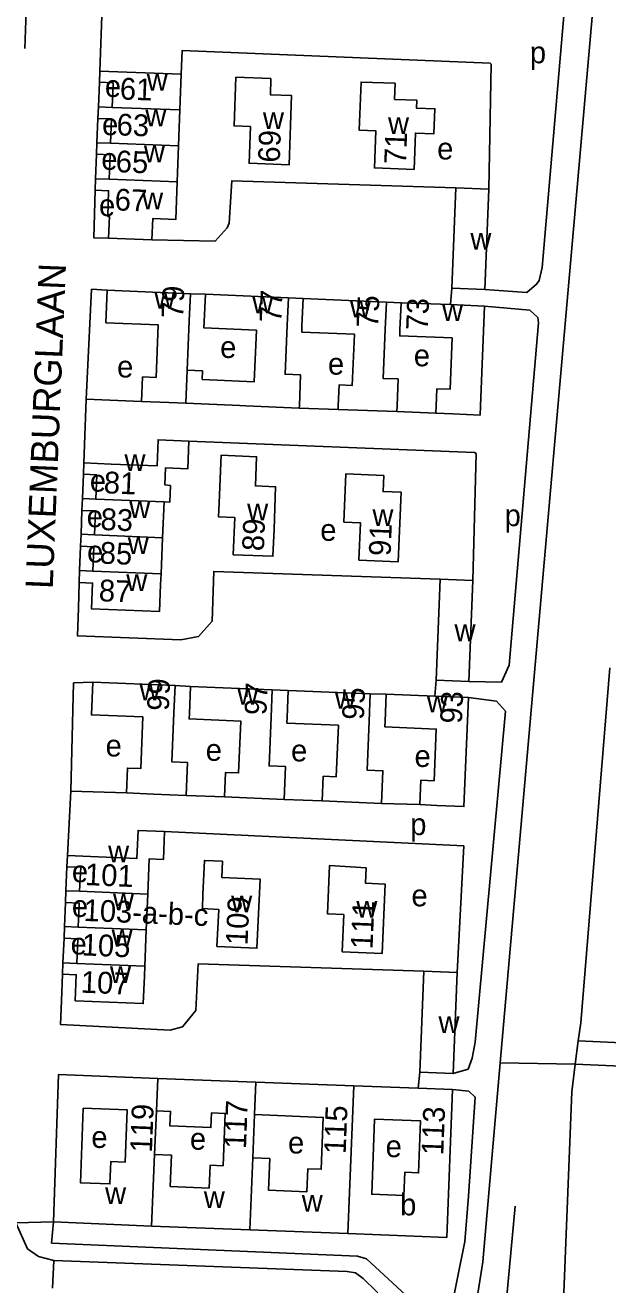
# Model space of a CAD drawing. Extents: x 159675 to 162108, y 386471 to 388472.
# Drawn here: x 161294.8 to 161401.7, y 386838.6 to 387069.9 of the extents above; entities that cross this region are included whole.
import ezdxf

# ---------------------------------------------------------------- set-up
doc = ezdxf.new("R2010")
doc.units = 0
for name, color, linetype in [('BLT_Basislijn', 7, 'Continuous'), ('BLT_Bebouwing', 7, 'Continuous'), ('BLT_Centroide', 7, 'Continuous'), ('BLT_Huisnummer', 7, 'Continuous'), ('BLT_Huisnummer_ tussenligend', 7, 'Continuous'), ('BLT_Onderverdeling_panden', 7, 'Continuous'), ('BLT_Straatnaam', 7, 'Continuous'), ('BLT_Vlakafsluiter', 7, 'Continuous')]:
    doc.layers.add(name, color=color, linetype=linetype)

msp = doc.modelspace()

# ---------------------------------------------------------------- linework, layer by layer
at = {"layer": 'BLT_Basislijn'}
for p, q in [((161308.91, 387073.31), (161308.48, 387061.42)), ((161308.19, 387054.9), (161308.4, 387059.41)), ((161307.9, 387048.29), (161308.11, 387052.77)), ((161307.83, 387046.19), (161307.65, 387041.7)), ((161327.81, 387020.47), (161325.06, 387020.58)), ((161372.81, 387018.57), (161373.04, 387021.58)), ((161345.76, 387019.68), (161343.05, 387019.82)), ((161363.72, 387018.93), (161361.04, 387019.03)), ((161305.97, 387001.24), (161305.52, 386989.52)), ((161316.12, 387000.8), (161305.97, 387001.24)), ((161324.22, 387000.47), (161334.12, 387000.05)), ((161352.16, 386999.34), (161345.04, 386999.59)), ((161370.12, 386998.67), (161362.95, 386998.98)), ((161305.43, 386987.42), (161305.25, 386982.98)), ((161305, 386976.41), (161305.16, 386980.79)), ((161304.74, 386969.75), (161304.9, 386974.21)), ((161369.9, 386946.69), (161370.16, 386949.63)), ((161325.09, 386948.48), (161322.26, 386948.62)), ((161343.02, 386947.75), (161340.09, 386947.85)), ((161358.08, 386947.12), (161361.02, 386947.07)), ((161303.12, 386929.24), (161302.49, 386917.43)), ((161313.32, 386928.92), (161303.12, 386929.24)), ((161324.27, 386928.46), (161331.34, 386928.2)), ((161349.26, 386927.45), (161342.26, 386927.74)), ((161360.13, 386926.99), (161367.18, 386926.77)), ((161302.41, 386915.37), (161302.22, 386910.96)), ((161301.97, 386904.39), (161302.13, 386908.81)), ((161301.88, 386902.23), (161301.67, 386897.72)), ((161395.64, 386879.12), (161396.24, 386883.39)), ((161423.29, 386882.22), (161396.24, 386883.39)), ((161366.84, 386874.69), (161367.17, 386877.67)), ((161433.62, 386877.48), (161395.64, 386879.12)), ((161299.97, 386850.16), (161293.02, 386850.02))]:
    msp.add_line(p, q, dxfattribs=at)
for points in [[(161412.01, 387250), (161412.01, 387246.46), (161407.67, 387174.93), (161406.33, 387156.96), (161401.31, 387100), (161381.93, 386879.37)], [(161287.84, 387091.76), (161287.89, 387093.46), (161295.66, 387093.11), (161294.7, 387065.63)], [(161379.12, 387021.34), (161386.81, 387020.82), (161388.59, 387022.33), (161389.07, 387023.03), (161389.6, 387025.37), (161394.92, 387087.31), (161393.95, 387089.58), (161381.91, 387090.38)], [(161323.4, 387060.86), (161323.56, 387065.24), (161380.05, 387062.88), (161380.27, 387062.72), (161379.85, 387039.76)], [(161373.77, 387040), (161332.69, 387041.32), (161332.18, 387033.55), (161331.8, 387032.69), (161329.63, 387030.24), (161318.01, 387030.46)], [(161310.06, 387030.75), (161307.38, 387030.83), (161307.57, 387039.58)], [(161309.81, 387021.21), (161306.95, 387021.41), (161305.97, 387001.24)], [(161379.01, 387018.32), (161387.38, 387017.53), (161388.8, 387016.23), (161388.96, 387015.21), (161383.57, 386952.41), (161382.18, 386949.26), (161376.18, 386949.4)], [(161324.81, 386993.53), (161377.19, 386991.44), (161377.5, 386991.23), (161376.9, 386967.92)], [(161370.89, 386968.15), (161329.36, 386969.6), (161329.09, 386960.43), (161326.54, 386957.62), (161323.3, 386957.04), (161304.35, 386957.79), (161304.56, 386962.85), (161304.64, 386967.57)], [(161402.01, 386951.92), (161396.74, 386886.74), (161396.24, 386883.39)], [(161307.15, 386949.25), (161303.63, 386949.11), (161303.12, 386929.24)], [(161373.26, 386877.42), (161376.03, 386878.21), (161376.76, 386880.2), (161377.3, 386883.17), (161382.91, 386943.93), (161381.26, 386945.74), (161376.09, 386946.43)], [(161320.34, 386921.82), (161375.23, 386919.18), (161374.03, 386895.97)], [(161367.93, 386896.22), (161326.48, 386897.53), (161326.06, 386889), (161323.59, 386885.97), (161321.38, 386885.37), (161301.26, 386886.38), (161301.43, 386890.73), (161301.62, 386895.65)], [(161381.93, 386879.37), (161378.72, 386842.82), (161370.64, 386791.66), (161368.69, 386769.77)], [(161395.64, 386879.12), (161395.06, 386874.07), (161393.58, 386837.15)], [(161375.44, 386846.55), (161376.1, 386854.91), (161377.34, 386873.08), (161376.17, 386874.14), (161373.16, 386874.45)], [(161384.67, 386853.05), (161383.11, 386836.6), (161383.07, 386830.54)], [(161300.01, 386843.1), (161297.18, 386843.82), (161295.18, 386845.22), (161293.02, 386850.02)], [(161375.44, 386846.55), (161372.68, 386832.91), (161370.82, 386831.55), (161368.63, 386832.27), (161365.4, 386835.97), (161357.37, 386843.36), (161355.74, 386843.86), (161299.59, 386846.27), (161299.97, 386850.16)], [(161368.22, 386826.08), (161368.2, 386826.99), (161364.62, 386831.3), (161359.18, 386837.47), (161356.77, 386839.8), (161355.35, 386840.82), (161353.82, 386841.05), (161300.01, 386843.1)]]:
    msp.add_lwpolyline(points, dxfattribs=at)
at = {"layer": 'BLT_Bebouwing'}
for p, q in [((161308.4, 387059.41), (161308.48, 387061.42)), ((161308.48, 387061.42), (161323.4, 387060.86)), ((161323.4, 387060.86), (161323.15, 387054.34)), ((161308.11, 387052.77), (161308.19, 387054.9)), ((161308.19, 387054.9), (161310.71, 387054.8)), ((161323.15, 387054.34), (161322.91, 387047.74)), ((161307.83, 387046.19), (161307.9, 387048.29)), ((161307.9, 387048.29), (161310.43, 387048.2)), ((161322.91, 387047.74), (161322.67, 387041.15)), ((161307.57, 387039.58), (161307.65, 387041.7)), ((161307.65, 387041.7), (161310.17, 387041.61)), ((161373.77, 387040), (161373.04, 387021.58)), ((161379.85, 387039.76), (161373.77, 387040)), ((161379.12, 387021.34), (161379.85, 387039.76)), ((161318.01, 387030.46), (161310.06, 387030.75)), ((161309.81, 387021.21), (161325.06, 387020.58)), ((161343.05, 387019.82), (161327.81, 387020.47)), ((161373.04, 387021.58), (161379.12, 387021.34)), ((161361.04, 387019.03), (161345.76, 387019.68)), ((161372.81, 387018.57), (161363.72, 387018.93)), ((161379.01, 387018.32), (161372.81, 387018.57)), ((161352.16, 386999.34), (161362.95, 386998.98)), ((161305.43, 386987.42), (161305.52, 386989.52)), ((161305.16, 386980.79), (161305.25, 386982.98)), ((161305.25, 386982.98), (161307.71, 386982.88)), ((161320.25, 386982.35), (161319.97, 386975.78)), ((161304.9, 386974.21), (161305, 386976.41)), ((161305, 386976.41), (161307.45, 386976.31)), ((161319.97, 386975.78), (161319.69, 386969.12)), ((161304.64, 386967.57), (161304.74, 386969.75)), ((161304.74, 386969.75), (161307.17, 386969.65)), ((161370.89, 386968.15), (161370.16, 386949.63)), ((161376.9, 386967.92), (161370.89, 386968.15)), ((161376.18, 386949.4), (161376.9, 386967.92)), ((161322.26, 386948.62), (161307.15, 386949.25)), ((161370.16, 386949.63), (161376.18, 386949.4)), ((161340.09, 386947.85), (161325.09, 386948.48)), ((161358.08, 386947.12), (161343.02, 386947.75)), ((161369.9, 386946.69), (161361.02, 386947.07)), ((161376.09, 386946.43), (161369.9, 386946.69)), ((161342.26, 386927.74), (161331.34, 386928.2)), ((161360.13, 386926.99), (161349.26, 386927.45)), ((161302.41, 386915.37), (161302.49, 386917.43)), ((161302.13, 386908.81), (161302.22, 386910.96)), ((161302.22, 386910.96), (161304.75, 386910.86)), ((161316.98, 386903.76), (161317.25, 386910.33)), ((161301.88, 386902.23), (161301.97, 386904.39)), ((161301.97, 386904.39), (161304.47, 386904.28)), ((161316.7, 386897.09), (161316.98, 386903.76)), ((161301.62, 386895.65), (161301.67, 386897.72)), ((161301.67, 386897.72), (161304.23, 386897.61)), ((161367.93, 386896.22), (161367.17, 386877.67)), ((161374.03, 386895.97), (161367.93, 386896.22)), ((161373.26, 386877.42), (161374.03, 386895.97)), ((161367.17, 386877.67), (161373.26, 386877.42)), ((161319.08, 386876.52), (161337.09, 386875.83)), ((161337.09, 386875.83), (161355.04, 386875.15)), ((161355.04, 386875.15), (161366.84, 386874.69)), ((161366.84, 386874.69), (161373.16, 386874.45)), ((161373.16, 386874.45), (161372.12, 386847.32)), ((161318.83, 386870.57), (161318.51, 386862.56)), ((161336.85, 386869.86), (161336.52, 386861.92)), ((161317.96, 386849.4), (161299.97, 386850.16)), ((161335.97, 386848.71), (161317.96, 386849.4)), ((161353.94, 386848.02), (161335.97, 386848.71)), ((161372.12, 386847.32), (161353.94, 386848.02))]:
    msp.add_line(p, q, dxfattribs=at)
for points in [[(161339.85, 387060.09), (161339.74, 387057.1), (161343.65, 387056.95), (161343.17, 387044.24), (161335.84, 387044.52), (161336.09, 387051.28), (161333.09, 387051.4), (161333.42, 387060.33), (161339.85, 387060.09)], [(161310.71, 387054.8), (161310.88, 387059.32), (161308.4, 387059.41)], [(161362.65, 387059.22), (161362.54, 387056.25), (161366.59, 387056.1), (161366.53, 387054.66), (161369.93, 387054.53), (161369.76, 387049.94), (161366.36, 387050.07), (161366.11, 387043.4), (161358.83, 387043.67), (161359.09, 387050.49), (161356.06, 387050.6), (161356.39, 387059.45), (161362.65, 387059.22)], [(161310.43, 387048.2), (161310.6, 387052.68), (161308.11, 387052.77)], [(161310.17, 387041.61), (161310.33, 387046.09), (161307.83, 387046.19)], [(161310.06, 387030.75), (161310.21, 387034.76), (161309.9, 387034.77), (161310.07, 387039.49), (161307.57, 387039.58)], [(161322.67, 387041.15), (161322.41, 387034.23), (161318.15, 387034.38), (161318.01, 387030.46)], [(161316.12, 387000.8), (161316.31, 387005.3), (161318.77, 387005.2), (161319.17, 387014.85), (161309.56, 387015.25), (161309.81, 387021.21)], [(161325.06, 387020.58), (161324.85, 387015.58), (161324.47, 387006.52)], [(161327.81, 387020.47), (161327.6, 387015.47), (161327.55, 387014.29), (161337.2, 387013.88), (161336.8, 387004.43), (161327.24, 387004.84), (161327.31, 387006.4), (161324.47, 387006.52)], [(161345.04, 386999.59), (161345.06, 387000), (161345.29, 387005.68), (161342.45, 387005.79), (161342.83, 387014.82), (161343.05, 387019.82)], [(161345.76, 387019.68), (161345.54, 387014.68), (161345.49, 387013.55), (161355.18, 387013.14), (161354.78, 387003.74), (161352.34, 387003.85), (161352.19, 387000), (161352.16, 386999.34)], [(161362.95, 386998.98), (161362.99, 387000), (161363.19, 387004.93), (161360.44, 387005.04), (161360.83, 387014.03), (161361.04, 387019.03)], [(161363.72, 387018.93), (161363.52, 387013.94), (161363.47, 387012.84), (161373.09, 387012.45), (161372.71, 387003.03), (161370.31, 387003.13), (161370.18, 387000), (161370.12, 386998.67)], [(161370.12, 386998.67), (161373.22, 386998.53), (161378.21, 386998.29), (161378.28, 387000), (161379.01, 387018.32)], [(161324.22, 387000.47), (161321.12, 387000.6), (161316.12, 387000.8)], [(161345.04, 386999.59), (161335.27, 387000), (161334.12, 387000.05)], [(161305.52, 386989.52), (161310.52, 386989.31), (161318.95, 386988.96), (161319.15, 386993.76), (161324.81, 386993.53)], [(161324.81, 386993.53), (161324.6, 386988.45), (161320.51, 386988.62), (161320.38, 386985.49), (161321.41, 386985.35), (161321.28, 386982.3), (161320.25, 386982.35)], [(161340.41, 386977.37), (161340.71, 386985.13), (161337, 386985.28), (161337.21, 386990.66), (161330.7, 386990.92), (161330.36, 386982.18), (161330.25, 386979.61), (161333.21, 386979.5), (161332.94, 386972.66), (161340.21, 386972.37), (161340.41, 386977.37)], [(161307.71, 386982.88), (161307.89, 386987.32), (161305.43, 386987.42)], [(161360.56, 386987.21), (161360.44, 386984.26), (161363.72, 386984.13), (161363.22, 386971.38), (161356, 386971.67), (161356.27, 386978.52), (161353.23, 386978.64), (161353.58, 386987.49), (161360.56, 386987.21)], [(161307.45, 386976.31), (161307.64, 386980.69), (161305.16, 386980.79)], [(161307.17, 386969.65), (161307.36, 386974.11), (161304.9, 386974.21)], [(161319.69, 386969.12), (161319.61, 386967.21), (161319.4, 386962.22), (161306.92, 386962.74), (161307.12, 386967.46), (161304.64, 386967.57)], [(161307.15, 386949.25), (161306.92, 386943.26), (161316.35, 386942.87), (161315.95, 386933.38), (161313.52, 386933.48), (161313.32, 386928.92)], [(161324.27, 386928.46), (161324.53, 386934.54), (161321.67, 386934.66), (161322.05, 386943.62), (161322.26, 386948.62)], [(161325.09, 386948.48), (161324.88, 386943.49), (161324.84, 386942.5), (161334.3, 386942.1), (161333.9, 386932.59), (161331.53, 386932.68), (161331.34, 386928.2)], [(161342.26, 386927.74), (161342.52, 386933.77), (161339.51, 386933.89), (161339.88, 386942.86), (161340.09, 386947.85)], [(161343.02, 386947.75), (161342.81, 386942.76), (161342.77, 386941.76), (161352.23, 386941.36), (161351.83, 386931.88), (161349.45, 386931.98), (161349.26, 386927.45)], [(161360.13, 386926.99), (161360.38, 386932.99), (161357.49, 386933.12), (161357.87, 386942.12), (161358.08, 386947.12)], [(161361.02, 386947.07), (161360.81, 386942.07), (161360.77, 386941.04), (161370.18, 386940.65), (161369.78, 386931.17), (161367.37, 386931.27), (161367.18, 386926.77)], [(161367.18, 386926.77), (161370.26, 386926.64), (161375.25, 386926.43), (161376.09, 386946.43)], [(161324.27, 386928.46), (161318.32, 386928.71), (161313.32, 386928.92)], [(161302.49, 386917.43), (161315.26, 386916.9), (161315.47, 386922.03), (161320.34, 386921.82)], [(161317.25, 386910.33), (161317.53, 386916.84), (161320.13, 386916.73), (161320.34, 386921.82)], [(161337.5, 386905.41), (161337.85, 386913.1), (161330.81, 386913.42), (161330.95, 386916.38), (161327.65, 386916.53), (161327.37, 386910.25), (161327.26, 386907.68), (161330.26, 386907.55), (161329.95, 386900.74), (161337.27, 386900.41), (161337.5, 386905.41)], [(161304.75, 386910.86), (161304.94, 386915.27), (161302.41, 386915.37)], [(161357.32, 386915.18), (161350.62, 386915.62), (161350.25, 386906.71), (161353.21, 386906.58), (161352.92, 386899.76), (161360.27, 386899.45), (161360.8, 386912.18), (161357.2, 386912.33), (161357.32, 386915.18)], [(161304.47, 386904.28), (161304.66, 386908.7), (161302.13, 386908.81)], [(161304.23, 386897.61), (161304.42, 386902.12), (161301.88, 386902.23)], [(161316.7, 386897.09), (161316.62, 386895.26), (161316.41, 386890.26), (161303.93, 386890.78), (161304.13, 386895.54), (161301.62, 386895.65)], [(161299.97, 386850.16), (161300.87, 386877.22), (161319.08, 386876.52)], [(161305.41, 386871.03), (161304.89, 386857.34), (161310.3, 386857.13), (161310.45, 386861.25), (161313.11, 386861.15), (161313.47, 386870.73), (161305.41, 386871.03)], [(161318.51, 386862.56), (161321.6, 386862.44), (161321.37, 386856.67), (161328.5, 386856.38), (161328.67, 386860.57), (161331.07, 386860.48), (161331.46, 386870.06), (161328.94, 386870.16), (161328.83, 386867.47), (161321.32, 386867.77), (161321.43, 386870.46), (161318.83, 386870.57)], [(161336.52, 386861.92), (161339.62, 386861.79), (161339.38, 386855.99), (161346.44, 386855.7), (161346.62, 386859.93), (161349.07, 386859.83), (161349.46, 386869.34), (161336.85, 386869.86)], [(161358.87, 386869.02), (161358.34, 386855.25), (161364.25, 386855.03), (161364.41, 386859.27), (161366.94, 386859.17), (161367.31, 386868.69), (161358.87, 386869.02)]]:
    msp.add_lwpolyline(points, dxfattribs=at)
at = {"layer": 'BLT_Onderverdeling_panden'}
for p, q in [((161310.71, 387054.8), (161323.15, 387054.34)), ((161310.43, 387048.2), (161322.91, 387047.74)), ((161310.17, 387041.61), (161322.67, 387041.15)), ((161324.47, 387006.52), (161324.22, 387000.47)), ((161307.71, 386982.88), (161320.25, 386982.35)), ((161307.45, 386976.31), (161319.97, 386975.78)), ((161307.17, 386969.65), (161319.69, 386969.12)), ((161304.75, 386910.86), (161317.25, 386910.33)), ((161304.47, 386904.28), (161316.98, 386903.76)), ((161304.23, 386897.61), (161316.7, 386897.09)), ((161318.83, 386870.57), (161319.08, 386876.52)), ((161336.85, 386869.86), (161337.09, 386875.83)), ((161353.94, 386848.02), (161355.04, 386875.15)), ((161317.96, 386849.4), (161318.51, 386862.56)), ((161335.97, 386848.71), (161336.52, 386861.92))]:
    msp.add_line(p, q, dxfattribs=at)
at = {"layer": 'BLT_Vlakafsluiter'}
for p, q in [((161395.64, 386879.12), (161381.93, 386879.37)), ((161299.77, 386837.99), (161300.01, 386843.1))]:
    msp.add_line(p, q, dxfattribs=at)

# ---------------------------------------------------------------- texts
at = {"layer": 'BLT_Centroide'}
for s, p in [('p', (161387.36, 387062.89)), ('e', (161309.38, 387056.7)), ('w', (161317.05, 387057.88)), ('w', (161316.8, 387051.31)), ('w', (161338.38, 387050.8)), ('w', (161361.33, 387049.92)), ('e', (161308.86, 387049.69)), ('e', (161370.35, 387045.23)), ('e', (161308.72, 387043.33)), ('w', (161316.54, 387044.72)), ('w', (161316.21, 387036.09)), ('e', (161308.3, 387034.83)), ('w', (161376.44, 387028.67)), ('w', (161318.44, 387017.86)), ('w', (161336.42, 387017)), ('w', (161354.34, 387016.25)), ('w', (161371.25, 387015.58)), ('e', (161330.53, 387008.78)), ('e', (161366.06, 387007.25)), ('e', (161311.62, 387005.2)), ('e', (161350.31, 387005.72)), ('w', (161312.97, 386988.03)), ('e', (161306.62, 386984.24)), ('w', (161313.85, 386979.38)), ('w', (161335.48, 386978.95)), ('e', (161306.04, 386977.71)), ('w', (161358.47, 386977.95)), ('p', (161382.72, 386977.9)), ('e', (161348.9, 386975.21)), ('e', (161306.11, 386971.24)), ('w', (161313.57, 386972.78)), ('w', (161313.3, 386965.97)), ('w', (161373.53, 386956.78)), ('w', (161315.72, 386945.91)), ('w', (161333.67, 386945.12)), ('w', (161351.58, 386944.38)), ('w', (161368.44, 386943.73)), ('e', (161309.51, 386935.61)), ('e', (161327.88, 386934.82)), ('e', (161343.54, 386934.71)), ('e', (161366.19, 386933.69)), ('p', (161365.41, 386921.18)), ('w', (161309.97, 386916.19)), ('e', (161303.32, 386912.52)), ('w', (161310.86, 386907.38)), ('w', (161332.55, 386906.98)), ('e', (161365.63, 386908.1)), ('e', (161303.32, 386906.15)), ('w', (161355.52, 386906.03)), ('w', (161310.61, 386900.75)), ('e', (161303.09, 386899.25)), ('w', (161310.31, 386894)), ('w', (161370.59, 386884.83)), ('e', (161306.89, 386863.74)), ('e', (161324.98, 386863.42)), ('e', (161342.98, 386862.72)), ('e', (161360.89, 386862.05)), ('w', (161309.42, 386853.44)), ('w', (161327.53, 386852.72)), ('w', (161345.5, 386852.05)), ('b', (161363.55, 386851.36))]:
    msp.add_text(s, height=4, dxfattribs=at).set_placement(p)
at = {"layer": 'BLT_Huisnummer'}
for s, rotation, p in [('61', 357.8786, (161312.07, 387056.26)), ('69', 87.8412, (161341.46, 387044.6)), ('71', 87.84, (161364.62, 387044.27)), ('67', 357.8786, (161311.12, 387035.89)), ('79', 87.7091, (161323.75, 387016.03)), ('77', 87.7091, (161341.74, 387015.24)), ('75', 87.7091, (161359.53, 387014.27)), ('73', 87.7091, (161368.63, 387013.78)), ('81', 357.5759, (161309.12, 386983.96)), ('89', 87.7424, (161338.55, 386973.27)), ('91', 87.741, (161361.8, 386972.36)), ('87', 357.5826, (161308.21, 386964.14)), ('99', 87.5924, (161321.11, 386943.93)), ('97', 87.5924, (161339, 386943.14)), ('95', 87.5924, (161356.89, 386942.28)), ('93', 87.5924, (161374.88, 386941.59)), ('101', 357.5999, (161305.66, 386912.01)), ('109', 87.4209, (161335.55, 386900.91)), ('111', 87.6015, (161358.49, 386900.18)), ('107', 357.6015, (161304.9, 386892.26)), ('119', 87.8046, (161318.01, 386862.84)), ('117', 87.8046, (161335.27, 386863.52)), ('115', 87.8046, (161353.56, 386862.56)), ('113', 87.8046, (161371.47, 386862.36))]:
    msp.add_text(s, height=4, rotation=rotation, dxfattribs=at).set_placement(p)
at = {"layer": 'BLT_Huisnummer_ tussenligend'}
for s, rotation, p in [('63', 357.8786, (161311.48, 387049.67)), ('65', 357.8786, (161311.32, 387042.9)), ('83', 357.5759, (161308.52, 386977.22)), ('85', 357.5759, (161308.37, 386971.05)), ('103-a-b-c', 357.5999, (161305.41, 386905.43)), ('105', 357.5999, (161305.06, 386899.1))]:
    msp.add_text(s, height=4, rotation=rotation, dxfattribs=at).set_placement(p)
at = {"layer": 'BLT_Straatnaam'}
msp.add_text('LUXEMBURGLAAN', height=5, rotation=87.652, dxfattribs=at).set_placement((161299.8, 386966.3))

doc.saveas('drawing.dxf')
